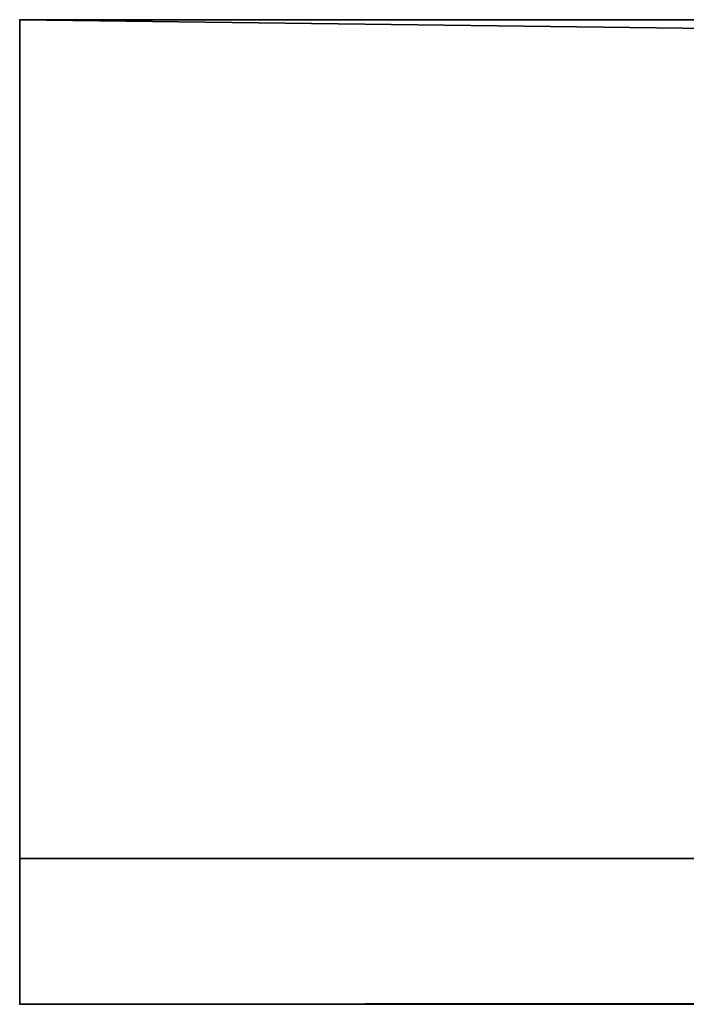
# Model space of a CAD drawing. Header units: millimetres. Extents: x -503 to 6703, y -110 to 193.
# Tile 931 of 1056: x 4024 to 4033, y -44 to -30. Entities that reach past the tile are written whole.
import ezdxf

# ---------------------------------------------------------------- set-up
doc = ezdxf.new("R2010")
doc.units = ezdxf.units.MM
doc.layers.add('152', color=7, linetype='Continuous', true_color=0xffffff)

# ---------------------------------------------------------------- blocks, each defined once
blk = doc.blocks.new('UG_SURFACE_341')
at = {"layer": '152', "color": 35, "linetype": 'Continuous', "lineweight": 35}
for points in [[(4024, -30, 2030), (4024, -43.5, 2030), (4976, -43.5, 2030), (4976, -42.218, 2030)], [(4976, -42.218, 2030), (4976, -30, 2030), (4024, -30, 2030)], [(4024, -30, 2030), (4024, -30), (4024, -41.5)], [(4024, -41.5), (4024, -43.5, 2), (4024, -43.5, 2030), (4024, -30, 2030)], [(4024, -30, 2030), (4037, -30, 2017), (4037, -30, 1027)], [(4024, -30, 2030), (4976, -30, 2030), (4963, -30, 2017), (4037, -30, 2017)], [(4037, -30, 1027), (4037, -30), (4024, -30), (4024, -30, 2030)], [(4976, -41.5), (4024, -41.5), (4024, -30), (4037, -30)], [(4024, -43.5, 2), (4024, -41.5), (4976, -41.5), (4976, -42.218, 0.718)], [(4976, -42.218, 0.718), (4976, -43.5, 2), (4024, -43.5, 2)], [(4024, -43.5, 2), (4082, -43.5, 1015), (4082, -43.5, 1032)], [(4976, -43.5, 2030), (4024, -43.5, 2030), (4087.933, -43.5, 1113.135), (4092, -43.5, 1114)], [(4024, -43.5, 2), (4082.761, -43.5, 1011.173), (4082, -43.5, 1015)], [(4082, -43.5, 1032), (4083.34, -43.5, 1099), (4024, -43.5, 2)], [(4024, -43.5, 2030), (4082.489, -43.5, 1107.09), (4084.569, -43.5, 1110.691)], [(4024, -43.5, 2), (4084.929, -43.5, 1007.929), (4082.761, -43.5, 1011.173)], [(4084.569, -43.5, 1110.691), (4087.933, -43.5, 1113.135), (4024, -43.5, 2030)], [(4024, -43.5, 2), (4092, -43.5, 1005), (4088.173, -43.5, 1005.761)], [(4024, -43.5, 2030), (4024, -43.5, 2), (4082.055, -43.5, 1102.955)], [(4088.173, -43.5, 1005.761), (4084.929, -43.5, 1007.929), (4024, -43.5, 2)], [(4082.055, -43.5, 1102.955), (4082.489, -43.5, 1107.09), (4024, -43.5, 2030)], [(4083.34, -43.5, 1099), (4082.055, -43.5, 1102.955), (4024, -43.5, 2)], [(4095.827, -43.5, 1005.761), (4092, -43.5, 1005), (4024, -43.5, 2), (4976, -43.5, 2)]]:
    blk.add_3dface(points, dxfattribs=at)

msp = doc.modelspace()

# ---------------------------------------------------------------- linework, layer by layer
at = {"layer": '152', "color": 252, "linetype": 'Continuous', "lineweight": -3, "true_color": 0x939598}
for p, q in [((4024, -30, 2030), (4976, -30, 2030)), ((4024, -30, 2030), (4024, -43.5, 2030)), ((4024, -30), (4037, -30)), ((4024, -30), (4024, -41.5)), ((4024, -30), (4024, -30, 2030)), ((4024, -41.5), (4024, -43.5, 2)), ((4024, -41.5), (4976, -41.5)), ((4976, -43.5, 2), (4024, -43.5, 2)), ((4976, -43.5, 2030), (4024, -43.5, 2030)), ((4024, -43.5, 2), (4024, -43.5, 2030))]:
    msp.add_line(p, q, dxfattribs=at)

# ---------------------------------------------------------------- block references
msp.add_blockref('UG_SURFACE_341', (0, 0), dxfattribs=at)

doc.saveas('drawing.dxf')
